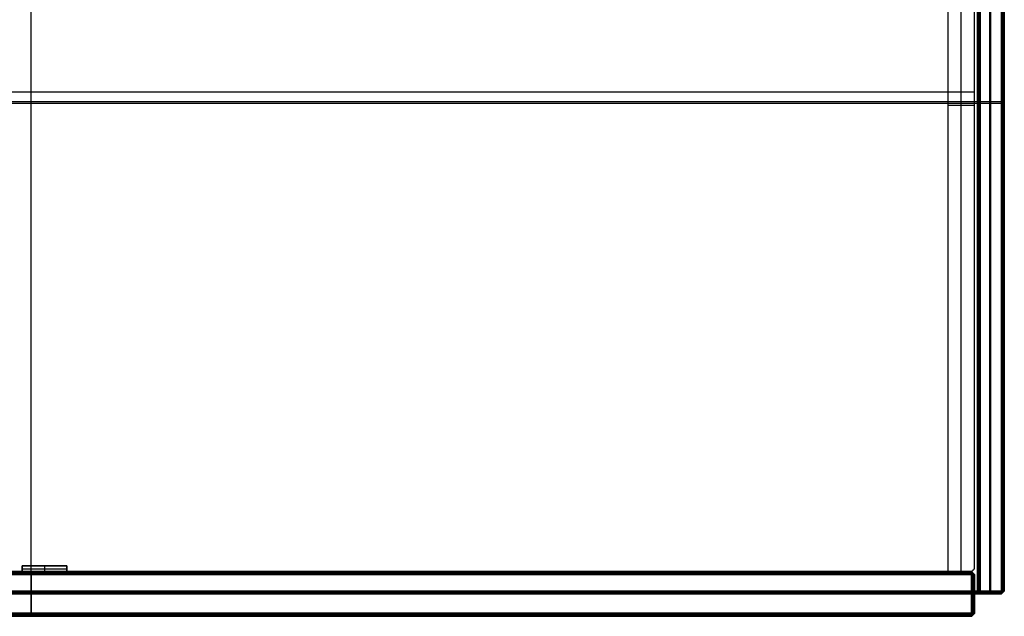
# Model space of a CAD drawing. Header units: millimetres. Extents: x -646 to 654, y -203 to 198.
# Tile 567 of 656: x 323 to 654, y -203 to -3. Entities that reach past the tile are written whole.
import ezdxf

# ---------------------------------------------------------------- set-up
doc = ezdxf.new("R2010")
doc.units = ezdxf.units.MM
doc.layers.add('Default', color=7, linetype='Continuous', true_color=0x000000)

msp = doc.modelspace()

# ---------------------------------------------------------------- linework, layer by layer
at = {"layer": 'Default'}
for p, q in [((326.37, -188.16, 771.82), (326.37, 134.34, 771.82)), ((326.37, -188.16, 780.82), (326.37, 134.34, 780.82)), ((644.62, 134.34, 823.82), (644.62, -194.66, 823.82)), ((645.12, -194.66, 876.32), (645.12, 134.34, 876.32)), ((648.62, 134.34, 771.82), (648.62, -194.66, 771.82)), ((649.12, -194.66, 876.82), (649.12, 134.34, 876.82)), ((653.12, -194.66, 772.32), (653.12, 133.84, 772.32)), ((653.12, 133.84, 876.32), (653.12, -194.66, 876.32)), ((653.12, 133.84, 877.32), (653.12, -194.66, 877.32)), ((653.12, -194.66, 885.32), (653.12, 133.34, 885.32)), ((653.62, 133.34, 824.32), (653.62, -194.66, 824.32)), ((653.62, 133.34, 881.32), (653.62, -194.66, 881.32)), ((639.12, -188.16, 780.82), (639.12, 125.34, 780.82)), ((639.12, -188.16, 873.82), (639.12, 125.34, 873.82)), ((9.12, -26.91, 771.82), (643.62, -26.91, 771.82)), ((9.12, -26.91, 780.82), (643.62, -26.91, 780.82)), ((-645.38, -30.16, 876.82), (652.62, -30.16, 876.82)), ((-645.38, -30.66, 885.82), (652.62, -30.66, 885.82)), ((634.62, -31.41, 780.82), (643.62, -31.41, 780.82)), ((634.62, -31.41, 873.82), (643.62, -31.41, 873.82)), ((644.62, -30.16, 771.82), (652.62, -30.16, 771.82)), ((644.62, -30.16, 771.82), (644.62, -30.16, 875.82)), ((645.62, -30.16, 876.82), (644.62, -30.16, 875.82)), ((645.62, -30.16, 876.82), (652.62, -30.16, 876.82)), ((653.62, -30.16, 772.82), (652.62, -30.16, 771.82)), ((653.62, -30.16, 875.82), (652.62, -30.16, 876.82)), ((653.62, -30.16, 877.82), (652.62, -30.16, 876.82)), ((652.62, -30.66, 885.82), (653.62, -30.66, 884.82)), ((653.62, -30.66, 772.82), (653.62, -30.66, 875.82)), ((653.62, -30.66, 877.82), (653.62, -30.66, 884.82)), ((642.62, -188.16, 820.82), (10.12, -188.16, 820.82)), ((643.12, -188.66, 766.32), (10.12, -188.66, 766.32)), ((10.12, -188.66, 875.32), (643.12, -188.66, 875.32)), ((338.37, -186.16, 878.32), (323.37, -186.16, 878.32)), ((323.37, -186.16, 878.32), (323.37, -188.16, 878.32)), ((323.37, -187.16, 876.82), (323.37, -187.16, 879.82)), ((323.37, -187.16, 879.82), (338.37, -187.16, 879.82)), ((323.37, -188.16, 878.32), (338.37, -188.16, 878.32)), ((326.87, -189.16, 765.82), (326.87, -188.16, 766.82)), ((326.87, -189.16, 875.82), (326.87, -188.16, 874.82)), ((326.87, -188.16, 766.82), (326.87, -188.16, 874.82)), ((330.87, -186.16, 876.82), (330.87, -186.16, 879.82)), ((330.87, -186.16, 879.82), (330.87, -188.16, 879.82)), ((330.87, -188.16, 876.82), (330.87, -188.16, 879.82)), ((338.37, -188.16, 878.32), (338.37, -186.16, 878.32)), ((338.37, -187.16, 876.82), (338.37, -187.16, 879.82)), ((642.62, -188.16, 766.82), (642.62, -188.16, 874.82)), ((643.12, -202.16, 766.32), (643.12, -188.66, 766.32)), ((643.12, -202.16, 875.32), (643.12, -188.66, 875.32)), ((326.37, -202.16, 875.82), (326.37, -189.16, 875.82)), ((326.37, -189.16, 765.82), (326.37, -202.16, 765.82)), ((643.62, -189.16, 766.82), (643.62, -189.16, 874.82)), ((643.62, -189.16, 820.82), (643.62, -202.16, 820.82)), ((-645.38, -195.16, 885.32), (652.62, -195.16, 885.32)), ((652.62, -195.16, 877.32), (-645.38, -195.16, 877.32)), ((643.62, -195.16, 766.82), (642.62, -195.16, 765.82)), ((642.62, -195.16, 875.82), (643.62, -195.16, 874.82)), ((643.62, -195.16, 766.82), (643.62, -195.16, 874.82)), ((645.62, -195.66, 823.82), (644.62, -194.66, 823.82)), ((644.95, -194.66, 876.16), (645.62, -195.33, 876.16)), ((645.12, -195.16, 875.82), (645.62, -194.66, 876.82)), ((652.62, -195.16, 772.32), (645.12, -195.16, 772.32)), ((645.12, -195.16, 772.32), (645.12, -195.16, 875.82)), ((652.62, -195.16, 876.32), (645.62, -195.16, 876.32)), ((648.62, -194.66, 771.82), (648.62, -195.66, 772.82)), ((649.12, -195.66, 875.82), (649.12, -194.66, 876.82)), ((652.62, -195.33, 772.49), (653.28, -194.66, 772.49)), ((652.62, -194.66, 771.82), (653.12, -195.16, 772.82)), ((653.62, -194.66, 824.32), (652.62, -195.66, 824.32)), ((652.62, -195.33, 876.16), (653.28, -194.66, 876.16)), ((653.12, -195.16, 875.82), (652.62, -194.66, 876.82)), ((652.62, -195.33, 885.16), (653.28, -194.66, 885.16)), ((653.12, -195.16, 884.82), (652.62, -194.66, 885.82)), ((653.62, -194.66, 881.32), (652.62, -195.66, 881.32)), ((652.62, -195.33, 877.49), (653.28, -194.66, 877.49)), ((652.62, -194.66, 876.82), (653.12, -195.16, 877.82)), ((653.12, -195.16, 875.82), (653.12, -195.16, 772.82)), ((653.12, -195.16, 884.82), (653.12, -195.16, 877.82)), ((652.62, -195.66, 881.32), (-645.38, -195.66, 881.32)), ((10.12, -195.66, 875.82), (642.62, -195.66, 875.82)), ((10.12, -195.66, 765.82), (642.62, -195.66, 765.82)), ((652.62, -195.66, 824.32), (645.62, -195.66, 824.32)), ((649.12, -195.66, 772.82), (649.12, -195.66, 875.82)), ((10.12, -202.66, 766.32), (642.62, -202.66, 766.32)), ((642.62, -202.66, 875.32), (10.12, -202.66, 875.32)), ((642.62, -203.16, 820.82), (10.12, -203.16, 820.82)), ((326.37, -203.16, 766.82), (326.37, -202.16, 765.82)), ((326.37, -203.16, 874.82), (326.37, -202.16, 875.82)), ((326.37, -203.16, 766.82), (326.37, -203.16, 874.82)), ((643.12, -202.16, 766.32), (642.62, -203.16, 766.82)), ((642.62, -203.16, 820.82), (643.62, -202.16, 820.82)), ((643.12, -202.16, 875.32), (642.62, -203.16, 874.82)), ((642.62, -202.49, 766.16), (643.28, -202.49, 766.82)), ((643.28, -202.49, 874.82), (642.62, -202.49, 875.49)), ((643.12, -202.66, 766.82), (643.12, -202.66, 874.82))]:
    msp.add_line(p, q, dxfattribs=at)
for points, degree in [([(643.62, -187.16, 771.82), (643.62, -26.41, 771.82), (643.62, 134.34, 771.82)], 2), ([(643.62, -187.16, 780.82), (643.62, -26.41, 780.82), (643.62, 134.34, 780.82)], 2), ([(643.62, -187.16, 776.32), (643.62, -26.41, 776.32), (643.62, 134.34, 776.32)], 2), ([(644.62, 134.34, 771.82), (644.62, -30.16, 771.82), (644.62, -194.66, 771.82)], 2), ([(644.62, -194.66, 875.82), (644.62, -30.16, 875.82), (644.62, 134.34, 875.82)], 2), ([(645.62, -194.66, 876.82), (645.62, -30.16, 876.82), (645.62, 134.34, 876.82)], 2), ([(652.62, 134.34, 876.82), (652.62, -30.16, 876.82), (652.62, -194.66, 876.82)], 2), ([(652.62, -194.66, 771.82), (652.62, -30.16, 771.82), (652.62, 134.34, 771.82)], 2), ([(652.62, 134.34, 876.82), (652.62, -30.16, 876.82), (652.62, -194.66, 876.82)], 2), ([(652.62, 133.34, 885.82), (652.62, -30.66, 885.82), (652.62, -194.66, 885.82)], 2), ([(653.62, 133.34, 772.82), (653.62, -30.66, 772.82), (653.62, -194.66, 772.82)], 2), ([(653.62, -194.66, 875.82), (653.62, -30.66, 875.82), (653.62, 133.34, 875.82)], 2), ([(653.62, 133.34, 877.82), (653.62, -30.66, 877.82), (653.62, -194.66, 877.82)], 2), ([(653.62, -194.66, 884.82), (653.62, -30.66, 884.82), (653.62, 133.34, 884.82)], 2), ([(634.62, 125.34, 780.82), (634.62, -31.41, 780.82), (634.62, -188.16, 780.82)], 2), ([(634.62, 125.34, 873.82), (634.62, -31.41, 873.82), (634.62, -188.16, 873.82)], 2), ([(634.62, 125.34, 827.32), (634.62, -31.41, 827.32), (634.62, -188.16, 827.32)], 2), ([(643.62, -187.16, 780.82), (643.62, -30.91, 780.82), (643.62, 125.34, 780.82)], 2), ([(643.62, -187.16, 873.82), (643.62, -30.91, 873.82), (643.62, 125.34, 873.82)], 2), ([(643.62, -187.16, 827.32), (643.62, -30.91, 827.32), (643.62, 125.34, 827.32)], 2), ([(643.62, -26.91, 771.82), (643.62, -26.91, 776.32), (643.62, -26.91, 780.82)], 2), ([(634.62, -31.41, 780.82), (634.62, -31.41, 827.32), (634.62, -31.41, 873.82)], 2), ([(643.62, -31.41, 780.82), (643.62, -31.41, 827.32), (643.62, -31.41, 873.82)], 2), ([(10.12, -188.16, 771.82), (326.37, -188.16, 771.82), (642.62, -188.16, 771.82)], 2), ([(10.12, -188.16, 780.82), (326.37, -188.16, 780.82), (642.62, -188.16, 780.82)], 2), ([(10.12, -188.16, 776.32), (326.37, -188.16, 776.32), (642.62, -188.16, 776.32)], 2), ([(10.12, -188.16, 874.82), (326.37, -188.16, 874.82), (642.62, -188.16, 874.82)], 2), ([(642.62, -188.16, 766.82), (326.37, -188.16, 766.82), (10.12, -188.16, 766.82)], 2), ([(338.37, -186.16, 876.82), (330.87, -186.16, 876.82), (323.37, -186.16, 876.82)], 2), ([(323.37, -186.16, 876.82), (323.37, -187.16, 876.82), (323.37, -188.16, 876.82)], 2), ([(323.37, -186.16, 879.82), (330.87, -186.16, 879.82), (338.37, -186.16, 879.82)], 2), ([(323.37, -186.16, 876.82), (323.37, -186.16, 878.32), (323.37, -186.16, 879.82)], 2), ([(323.37, -188.16, 879.82), (323.37, -187.16, 879.82), (323.37, -186.16, 879.82)], 2), ([(323.37, -188.16, 876.82), (330.87, -188.16, 876.82), (338.37, -188.16, 876.82)], 2), ([(323.37, -188.16, 876.82), (323.37, -188.16, 878.32), (323.37, -188.16, 879.82)], 2), ([(338.37, -188.16, 879.82), (330.87, -188.16, 879.82), (323.37, -188.16, 879.82)], 2), ([(326.37, -188.16, 771.82), (326.37, -188.16, 776.32), (326.37, -188.16, 780.82)], 2), ([(338.37, -188.16, 876.82), (338.37, -187.16, 876.82), (338.37, -186.16, 876.82)], 2), ([(338.37, -186.16, 879.82), (338.37, -187.16, 879.82), (338.37, -188.16, 879.82)], 2), ([(338.37, -186.16, 876.82), (338.37, -186.16, 878.32), (338.37, -186.16, 879.82)], 2), ([(338.37, -188.16, 879.82), (338.37, -188.16, 878.32), (338.37, -188.16, 876.82)], 2), ([(634.62, -188.16, 780.82), (638.62, -188.16, 780.82), (642.62, -188.16, 780.82)], 2), ([(634.62, -188.16, 873.82), (638.62, -188.16, 873.82), (642.62, -188.16, 873.82)], 2), ([(634.62, -188.16, 780.82), (634.62, -188.16, 827.32), (634.62, -188.16, 873.82)], 2), ([(634.62, -188.16, 827.32), (638.62, -188.16, 827.32), (642.62, -188.16, 827.32)], 2), ([(639.12, -188.16, 780.82), (639.12, -188.16, 827.32), (639.12, -188.16, 873.82)], 2), ([(642.62, -188.16, 780.82), (643.12, -187.66, 780.82), (643.62, -187.16, 780.82)], 2), ([(642.62, -188.16, 873.82), (643.12, -187.66, 873.82), (643.62, -187.16, 873.82)], 2), ([(642.62, -188.16, 827.32), (643.12, -187.66, 827.32), (643.62, -187.16, 827.32)], 2), ([(642.62, -188.16, 771.82), (643.12, -187.66, 771.82), (643.62, -187.16, 771.82)], 2), ([(642.62, -188.16, 780.82), (643.12, -187.66, 780.82), (643.62, -187.16, 780.82)], 2), ([(642.62, -188.16, 776.32), (643.12, -187.66, 776.32), (643.62, -187.16, 776.32)], 2), ([(642.62, -188.16, 873.82), (642.62, -188.16, 827.32), (642.62, -188.16, 780.82)], 2), ([(642.62, -188.16, 780.82), (642.62, -188.16, 776.32), (642.62, -188.16, 771.82)], 2), ([(643.12, -188.66, 875.32), (643.11, -188.65, 875.31), (643.09, -188.63, 875.29), (643.06, -188.6, 875.26), (643.03, -188.57, 875.23), (643, -188.54, 875.2), (642.97, -188.51, 875.18), (642.94, -188.48, 875.15), (642.91, -188.45, 875.12), (642.88, -188.42, 875.09), (642.85, -188.39, 875.06), (642.82, -188.37, 875.03), (642.79, -188.34, 875), (642.76, -188.31, 874.97), (642.73, -188.28, 874.94), (642.7, -188.25, 874.91), (642.67, -188.22, 874.88), (642.65, -188.19, 874.85), (642.63, -188.17, 874.83), (642.62, -188.16, 874.82)], 3), ([(642.62, -188.16, 766.82), (642.63, -188.17, 766.81), (642.65, -188.19, 766.79), (642.67, -188.22, 766.76), (642.7, -188.25, 766.73), (642.73, -188.28, 766.7), (642.76, -188.31, 766.68), (642.79, -188.34, 766.65), (642.82, -188.37, 766.62), (642.85, -188.39, 766.59), (642.88, -188.42, 766.56), (642.91, -188.45, 766.53), (642.94, -188.48, 766.5), (642.97, -188.51, 766.47), (643, -188.54, 766.44), (643.03, -188.57, 766.41), (643.06, -188.6, 766.38), (643.09, -188.63, 766.35), (643.11, -188.65, 766.33), (643.12, -188.66, 766.32)], 3), ([(643.62, -189.16, 820.82), (643.12, -188.66, 820.82), (642.62, -188.16, 820.82)], 2), ([(642.62, -189.16, 875.82), (642.87, -188.91, 875.57), (643.12, -188.66, 875.32)], 2), ([(643.12, -188.66, 766.32), (642.87, -188.91, 766.07), (642.62, -189.16, 765.82)], 2), ([(643.12, -187.66, 873.82), (643.12, -187.66, 827.32), (643.12, -187.66, 780.82)], 2), ([(643.12, -187.66, 780.82), (643.12, -187.66, 776.32), (643.12, -187.66, 771.82)], 2), ([(643.12, -188.66, 875.32), (643.13, -188.67, 875.31), (643.15, -188.69, 875.29), (643.17, -188.72, 875.26), (643.2, -188.75, 875.23), (643.23, -188.78, 875.2), (643.26, -188.81, 875.18), (643.29, -188.84, 875.15), (643.32, -188.87, 875.12), (643.35, -188.89, 875.09), (643.38, -188.92, 875.06), (643.41, -188.95, 875.03), (643.44, -188.98, 875), (643.47, -189.01, 874.97), (643.5, -189.04, 874.94), (643.53, -189.07, 874.91), (643.56, -189.1, 874.88), (643.59, -189.13, 874.85), (643.61, -189.15, 874.83), (643.62, -189.16, 874.82)], 3), ([(643.62, -189.16, 766.82), (643.61, -189.15, 766.81), (643.59, -189.13, 766.79), (643.56, -189.1, 766.76), (643.53, -189.07, 766.73), (643.5, -189.04, 766.7), (643.47, -189.01, 766.68), (643.44, -188.98, 766.65), (643.41, -188.95, 766.62), (643.38, -188.92, 766.59), (643.35, -188.89, 766.56), (643.32, -188.87, 766.53), (643.29, -188.84, 766.5), (643.26, -188.81, 766.47), (643.23, -188.78, 766.44), (643.2, -188.75, 766.41), (643.17, -188.72, 766.38), (643.15, -188.69, 766.35), (643.13, -188.67, 766.33), (643.12, -188.66, 766.32)], 3), ([(643.12, -188.66, 766.32), (643.12, -188.66, 820.82), (643.12, -188.66, 875.32)], 2), ([(643.62, -187.16, 873.82), (643.62, -187.16, 827.32), (643.62, -187.16, 780.82)], 2), ([(643.62, -187.16, 780.82), (643.62, -187.16, 776.32), (643.62, -187.16, 771.82)], 2), ([(10.12, -189.16, 875.82), (326.37, -189.16, 875.82), (642.62, -189.16, 875.82)], 2), ([(642.62, -189.16, 765.82), (326.37, -189.16, 765.82), (10.12, -189.16, 765.82)], 2), ([(642.62, -189.16, 875.82), (642.62, -195.66, 875.82), (642.62, -202.16, 875.82)], 2), ([(642.62, -202.16, 765.82), (642.62, -195.66, 765.82), (642.62, -189.16, 765.82)], 2), ([(643.62, -202.16, 874.82), (643.62, -195.66, 874.82), (643.62, -189.16, 874.82)], 2), ([(643.62, -189.16, 766.82), (643.62, -195.66, 766.82), (643.62, -202.16, 766.82)], 2), ([(652.62, -194.66, 885.82), (3.62, -194.66, 885.82), (-645.38, -194.66, 885.82)], 2), ([(652.62, -194.66, 876.82), (3.62, -194.66, 876.82), (-645.38, -194.66, 876.82)], 2), ([(644.62, -194.66, 771.82), (648.62, -194.66, 771.82), (652.62, -194.66, 771.82)], 2), ([(644.62, -194.66, 771.82), (644.62, -194.66, 823.82), (644.62, -194.66, 875.82)], 2), ([(644.62, -194.66, 771.82), (645.12, -195.16, 772.32), (645.62, -195.66, 772.82)], 2), ([(645.62, -195.66, 875.82), (645.12, -195.16, 875.82), (644.62, -194.66, 875.82)], 2), ([(644.62, -194.66, 875.82), (645.12, -194.66, 876.32), (645.62, -194.66, 876.82)], 2), ([(652.62, -194.66, 876.82), (649.12, -194.66, 876.82), (645.62, -194.66, 876.82)], 2), ([(645.62, -195.66, 875.82), (645.62, -195.16, 876.32), (645.62, -194.66, 876.82)], 2), ([(652.62, -194.66, 771.82), (653.12, -194.66, 772.32), (653.62, -194.66, 772.82)], 2), ([(653.62, -194.66, 772.82), (653.12, -195.16, 772.82), (652.62, -195.66, 772.82)], 2), ([(652.62, -195.66, 772.82), (652.62, -195.16, 772.32), (652.62, -194.66, 771.82)], 2), ([(653.62, -194.66, 875.82), (653.12, -194.66, 876.32), (652.62, -194.66, 876.82)], 2), ([(652.62, -195.66, 875.82), (653.12, -195.16, 875.82), (653.62, -194.66, 875.82)], 2), ([(652.62, -194.66, 876.82), (652.62, -195.16, 876.32), (652.62, -195.66, 875.82)], 2), ([(652.62, -194.66, 885.82), (652.62, -195.16, 885.32), (652.62, -195.66, 884.82)], 2), ([(652.62, -195.66, 884.82), (653.12, -195.16, 884.82), (653.62, -194.66, 884.82)], 2), ([(652.62, -194.66, 876.82), (652.62, -195.16, 877.32), (652.62, -195.66, 877.82)], 2), ([(653.62, -194.66, 877.82), (653.12, -195.16, 877.82), (652.62, -195.66, 877.82)], 2), ([(653.62, -194.66, 884.82), (653.12, -194.66, 885.32), (652.62, -194.66, 885.82)], 2), ([(652.62, -194.66, 876.82), (653.12, -194.66, 877.32), (653.62, -194.66, 877.82)], 2), ([(653.62, -194.66, 772.82), (653.62, -194.66, 824.32), (653.62, -194.66, 875.82)], 2), ([(653.62, -194.66, 877.82), (653.62, -194.66, 881.32), (653.62, -194.66, 884.82)], 2), ([(-645.38, -195.66, 884.82), (3.62, -195.66, 884.82), (652.62, -195.66, 884.82)], 2), ([(652.62, -195.66, 877.82), (3.62, -195.66, 877.82), (-645.38, -195.66, 877.82)], 2), ([(645.62, -195.66, 875.82), (649.12, -195.66, 875.82), (652.62, -195.66, 875.82)], 2), ([(645.62, -195.66, 772.82), (645.62, -195.66, 824.32), (645.62, -195.66, 875.82)], 2), ([(652.62, -195.66, 772.82), (649.12, -195.66, 772.82), (645.62, -195.66, 772.82)], 2), ([(652.62, -195.66, 875.82), (652.62, -195.66, 824.32), (652.62, -195.66, 772.82)], 2), ([(652.62, -195.66, 884.82), (652.62, -195.66, 881.32), (652.62, -195.66, 877.82)], 2), ([(642.62, -202.16, 875.82), (326.37, -202.16, 875.82), (10.12, -202.16, 875.82)], 2), ([(10.12, -202.16, 765.82), (326.37, -202.16, 765.82), (642.62, -202.16, 765.82)], 2), ([(642.62, -203.16, 766.82), (326.37, -203.16, 766.82), (10.12, -203.16, 766.82)], 2), ([(10.12, -203.16, 874.82), (326.37, -203.16, 874.82), (642.62, -203.16, 874.82)], 2), ([(642.62, -202.16, 765.82), (643.12, -202.16, 766.32), (643.62, -202.16, 766.82)], 2), ([(642.62, -203.16, 766.82), (642.62, -202.66, 766.32), (642.62, -202.16, 765.82)], 2), ([(643.62, -202.16, 766.82), (643.12, -202.66, 766.82), (642.62, -203.16, 766.82)], 2), ([(642.62, -203.16, 874.82), (643.12, -202.66, 874.82), (643.62, -202.16, 874.82)], 2), ([(642.62, -202.16, 875.82), (642.62, -202.66, 875.32), (642.62, -203.16, 874.82)], 2), ([(643.62, -202.16, 874.82), (643.12, -202.16, 875.32), (642.62, -202.16, 875.82)], 2), ([(642.62, -203.16, 874.82), (642.62, -203.16, 820.82), (642.62, -203.16, 766.82)], 2), ([(643.62, -202.16, 766.82), (643.62, -202.16, 820.82), (643.62, -202.16, 874.82)], 2)]:
    msp.add_open_spline(points, degree=degree, dxfattribs=at)

doc.saveas('drawing.dxf')
